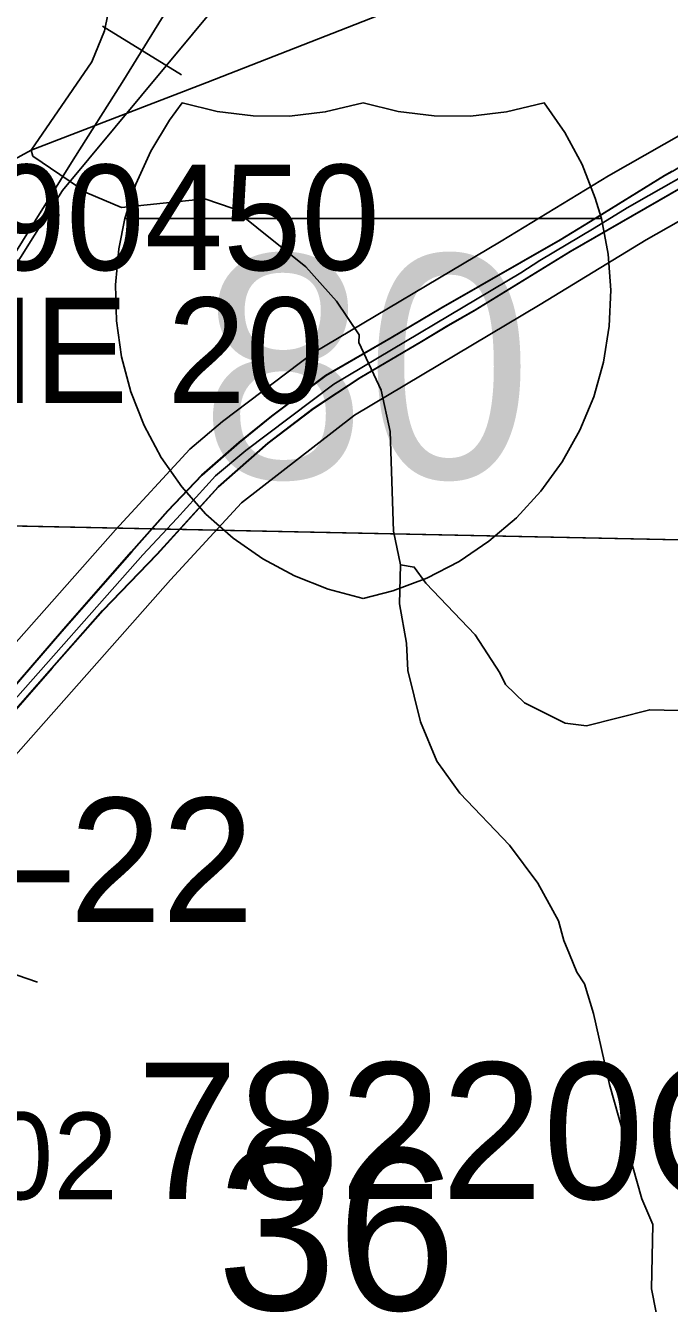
# Model space of a CAD drawing. Extents: x -132.8 to -73.3, y -60 to -26.
# Drawn here: x -110.461 to -109.942, y -38.316 to -37.286 of the extents above; entities that cross this region are included whole.
import ezdxf

# ---------------------------------------------------------------- set-up
doc = ezdxf.new("R2010")
doc.units = 0
for name, color, linetype in [('tdCoDivCarto', 7, 'Continuous'), ('tdCoHydroRiver', 7, 'Continuous'), ('tdCoInt', 7, 'Continuous'), ('tdCoIntCL', 7, 'Continuous'), ('tdCoIntRte', 7, 'Continuous'), ('tdCoPrimary', 7, 'Continuous'), ('tdCoRRCL', 7, 'Continuous'), ('tdCoSecRdNmbr', 7, 'Continuous'), ('tdCoSectLine', 7, 'Continuous'), ('tdCoSectLinePart', 7, 'Continuous'), ('tdCoSectNmbr', 7, 'Continuous'), ('tdCoShieldInt', 7, 'Continuous'), ('tdCoStrucNonDivPri', 7, 'Continuous'), ('tdCoStrucPriMaintName', 7, 'Continuous'), ('tdCoStrucSecCoName', 7, 'Continuous'), ('tdCoStrucSecFHWANum', 7, 'Continuous'), ('tdStHwyIntRefPost1', 7, 'Continuous')]:
    doc.layers.add(name, color=color, linetype=linetype)

msp = doc.modelspace()

# ---------------------------------------------------------------- linework, layer by layer
at = {"layer": 'tdCoDivCarto'}
for p, q in [((-109.9457, -37.407), (-110.0057, -37.444)), ((-109.9394, -37.4033), (-109.9457, -37.407)), ((-110.0218, -37.4681), (-109.9308, -37.4158)), ((-110.0057, -37.444), (-110.0298, -37.4588)), ((-110.0298, -37.4588), (-110.1259, -37.5139)), ((-110.0985, -37.5154), (-110.0218, -37.4681)), ((-110.1259, -37.5139), (-110.1663, -37.5379)), ((-110.1202, -37.5277), (-110.0985, -37.5154)), ((-110.1416, -37.5408), (-110.1202, -37.5277)), ((-110.1663, -37.5379), (-110.2188, -37.568)), ((-110.1912, -37.5699), (-110.1416, -37.5408)), ((-110.2188, -37.568), (-110.2625, -37.601)), ((-110.2287, -37.5948), (-110.1912, -37.5699)), ((-110.2654, -37.6226), (-110.2287, -37.5948)), ((-110.2625, -37.601), (-110.2886, -37.6222)), ((-110.2886, -37.6222), (-110.3187, -37.6486)), ((-110.3054, -37.6579), (-110.2654, -37.6226)), ((-110.3547, -37.7122), (-110.3054, -37.6579)), ((-110.3187, -37.6486), (-110.3461, -37.6772)), ((-110.3461, -37.6772), (-110.3754, -37.7102)), ((-110.3754, -37.7102), (-110.4317, -37.7746)), ((-110.3986, -37.7575), (-110.3547, -37.7122)), ((-110.4395, -37.8041), (-110.3986, -37.7575)), ((-110.4317, -37.7746), (-110.482, -37.8326)), ((-110.5128, -37.8873), (-110.4395, -37.8041))]:
    msp.add_line(p, q, dxfattribs=at)
for points in [[(-109.7764, -37.3088), (-109.8486, -37.3491), (-109.9394, -37.4033), (-109.9457, -37.407), (-110.0057, -37.444)], [(-109.7764, -37.3088), (-109.8486, -37.3491), (-109.9394, -37.4033), (-109.9457, -37.407), (-110.0057, -37.444)], [(-109.7764, -37.3088), (-109.8486, -37.3491), (-109.9394, -37.4033), (-109.9457, -37.407), (-110.0057, -37.444)], [(-110.6475, -38.0437), (-110.6388, -38.0337), (-110.6006, -37.9894), (-110.5889, -37.9758), (-110.5547, -37.9361), (-110.5128, -37.8873), (-110.4395, -37.8041), (-110.3986, -37.7575), (-110.3547, -37.7122), (-110.3054, -37.6579), (-110.2654, -37.6226), (-110.2287, -37.5948), (-110.1912, -37.5699), (-110.1416, -37.5408), (-110.1202, -37.5277), (-110.0985, -37.5154), (-110.0218, -37.4681), (-109.9308, -37.4158), (-109.9276, -37.414)], [(-110.6475, -38.0437), (-110.6388, -38.0337), (-110.6006, -37.9894), (-110.5889, -37.9758), (-110.5547, -37.9361), (-110.5128, -37.8873), (-110.4395, -37.8041), (-110.3986, -37.7575), (-110.3547, -37.7122), (-110.3054, -37.6579), (-110.2654, -37.6226), (-110.2287, -37.5948), (-110.1912, -37.5699), (-110.1416, -37.5408), (-110.1202, -37.5277), (-110.0985, -37.5154), (-110.0218, -37.4681), (-109.9308, -37.4158), (-109.9276, -37.414)], [(-110.6475, -38.0437), (-110.6388, -38.0337), (-110.6006, -37.9894), (-110.5889, -37.9758), (-110.5547, -37.9361), (-110.5128, -37.8873), (-110.4395, -37.8041), (-110.3986, -37.7575), (-110.3547, -37.7122), (-110.3054, -37.6579), (-110.2654, -37.6226), (-110.2287, -37.5948), (-110.1912, -37.5699), (-110.1416, -37.5408), (-110.1202, -37.5277), (-110.0985, -37.5154), (-110.0218, -37.4681), (-109.9308, -37.4158), (-109.9276, -37.414)], [(-110.0057, -37.444), (-110.0298, -37.4588), (-110.1259, -37.5139), (-110.1663, -37.5379), (-110.2188, -37.568), (-110.2625, -37.601), (-110.2886, -37.6222), (-110.3187, -37.6486), (-110.3461, -37.6772), (-110.3754, -37.7102), (-110.4317, -37.7746), (-110.482, -37.8326), (-110.5175, -37.8733), (-110.5794, -37.944), (-110.5954, -37.9625), (-110.6731, -38.0518), (-110.7476, -38.1369), (-110.8112, -38.2098)], [(-110.0057, -37.444), (-110.0298, -37.4588), (-110.1259, -37.5139), (-110.1663, -37.5379), (-110.2188, -37.568), (-110.2625, -37.601), (-110.2886, -37.6222), (-110.3187, -37.6486), (-110.3461, -37.6772), (-110.3754, -37.7102), (-110.4317, -37.7746), (-110.482, -37.8326), (-110.5175, -37.8733), (-110.5794, -37.944), (-110.5954, -37.9625), (-110.6731, -38.0518), (-110.6796, -38.0592)], [(-110.0057, -37.444), (-110.0298, -37.4588), (-110.1259, -37.5139), (-110.1663, -37.5379), (-110.2188, -37.568), (-110.2625, -37.601), (-110.2886, -37.6222), (-110.3187, -37.6486), (-110.3461, -37.6772), (-110.3754, -37.7102), (-110.4317, -37.7746), (-110.482, -37.8326), (-110.5175, -37.8733), (-110.5794, -37.944), (-110.5954, -37.9625), (-110.6581, -38.0345)]]:
    msp.add_lwpolyline(points, dxfattribs=at)
at = {"layer": 'tdCoHydroRiver'}
for points in [[(-109.998, -37.204), (-110.0044, -37.2102), (-110.3149, -37.3319)], [(-110.4566, -37.3865), (-110.4075, -37.3152), (-110.3973, -37.2902), (-110.3919, -37.2636)], [(-110.3149, -37.3319), (-110.4566, -37.3865)], [(-110.4566, -37.3865), (-110.6358, -37.4845), (-110.668, -37.5089), (-110.694, -37.5366), (-110.7154, -37.5723), (-110.8146, -37.6881), (-110.8772, -37.7291), (-110.8873, -37.7525), (-110.9151, -37.7944), (-110.9248, -37.802)], [(-110.3165, -37.4257), (-110.3836, -37.4326), (-110.4117, -37.4208), (-110.4334, -37.406), (-110.4551, -37.3913), (-110.4566, -37.3865)], [(-110.1587, -37.7207), (-110.1644, -37.6937), (-110.1672, -37.6132), (-110.1743, -37.5799), (-110.1923, -37.5416), (-110.1921, -37.5353), (-110.2104, -37.5081), (-110.235, -37.4806), (-110.2938, -37.4335), (-110.3165, -37.4257)], [(-109.9453, -38.3615), (-109.9565, -38.3044), (-109.9553, -38.2524), (-109.9642, -38.2317), (-109.9904, -38.1396), (-110.0033, -38.0825), (-110.0106, -38.0586), (-110.0167, -38.049), (-110.0226, -38.0347), (-110.0271, -38.0235), (-110.0315, -38.0077), (-110.0481, -37.9773), (-110.071, -37.9468), (-110.1111, -37.9048), (-110.1294, -37.8791), (-110.1428, -37.8472), (-110.1529, -37.806), (-110.1539, -37.7839), (-110.1595, -37.7522), (-110.1587, -37.7207)], [(-109.8996, -37.8389), (-109.9579, -37.8375), (-110.0088, -37.8505), (-110.0261, -37.8485), (-110.0588, -37.8319), (-110.0742, -37.8173), (-110.0787, -37.8078), (-110.0985, -37.7773), (-110.1385, -37.7354), (-110.1477, -37.7225), (-110.1587, -37.7207)]]:
    msp.add_lwpolyline(points, dxfattribs=at)
at = {"layer": 'tdCoInt'}
for points in [[(-110.5693, -37.8966), (-110.3886, -37.6924), (-110.3287, -37.6275), (-110.3023, -37.6051), (-110.2294, -37.5501), (-110.0777, -37.4598), (-109.9912, -37.4072), (-109.8584, -37.3316), (-109.8071, -37.2971), (-109.6768, -37.2246)], [(-110.5409, -37.955), (-110.3442, -37.7328), (-110.287, -37.6707), (-110.1958, -37.6), (-110.0462, -37.5109), (-109.9608, -37.4589), (-109.8268, -37.3827), (-109.776, -37.3485), (-109.6758, -37.2929)]]:
    msp.add_lwpolyline(points, dxfattribs=at)
at = {"layer": 'tdCoIntCL'}
msp.add_lwpolyline([(-111.342, -38.8301), (-111.2069, -38.6739), (-111.1901, -38.6546), (-111.182, -38.6446), (-110.9186, -38.3445), (-110.7922, -38.1995), (-110.7347, -38.1322), (-110.7293, -38.126), (-110.6528, -38.0395), (-110.5929, -37.9685), (-110.3664, -37.7126), (-110.339, -37.6833), (-110.3079, -37.6491), (-110.2836, -37.6286), (-110.2126, -37.575), (-110.0619, -37.4854), (-110.0464, -37.4754), (-110.0028, -37.4493), (-109.976, -37.4331), (-109.9586, -37.4231), (-109.845, -37.3585)], dxfattribs=at)
at = {"layer": 'tdCoIntRte'}
for points in [[(-109.9398, -37.4033), (-109.9461, -37.407), (-110.006, -37.444), (-110.0302, -37.4588), (-110.1263, -37.5139), (-110.1667, -37.5379), (-110.2192, -37.568), (-110.2629, -37.601), (-110.289, -37.6222), (-110.3191, -37.6486), (-110.3465, -37.6772), (-110.3758, -37.7102), (-110.432, -37.7746), (-110.4824, -37.8326), (-110.5179, -37.8733), (-110.5798, -37.944), (-110.5958, -37.9625), (-110.6585, -38.0345), (-110.6735, -38.0518), (-110.68, -38.0592), (-110.748, -38.1369), (-110.8116, -38.2098), (-110.8414, -38.2439), (-110.9112, -38.3236)], [(-109.9398, -37.4033), (-109.9461, -37.407), (-110.006, -37.444), (-110.0302, -37.4588), (-110.1263, -37.5139), (-110.1667, -37.5379), (-110.2192, -37.568), (-110.2629, -37.601), (-110.289, -37.6222), (-110.3191, -37.6486), (-110.3465, -37.6772), (-110.3758, -37.7102), (-110.432, -37.7746), (-110.4824, -37.8326), (-110.5179, -37.8733), (-110.5798, -37.944), (-110.5958, -37.9625), (-110.6585, -38.0345), (-110.6735, -38.0518), (-110.68, -38.0592), (-110.748, -38.1369), (-110.8116, -38.2098), (-110.8414, -38.2439), (-110.9112, -38.3236)], [(-110.5132, -37.8873), (-110.4399, -37.8041), (-110.399, -37.7575), (-110.3551, -37.7122), (-110.3058, -37.6579), (-110.2658, -37.6226), (-110.2291, -37.5948), (-110.1916, -37.5699), (-110.142, -37.5408), (-110.1206, -37.5277), (-110.0988, -37.5154), (-110.0221, -37.4681), (-109.9311, -37.4158)], [(-110.5132, -37.8873), (-110.4399, -37.8041), (-110.399, -37.7575), (-110.3551, -37.7122), (-110.3058, -37.6579), (-110.2658, -37.6226), (-110.2291, -37.5948), (-110.1916, -37.5699), (-110.142, -37.5408), (-110.1206, -37.5277), (-110.0988, -37.5154), (-110.0221, -37.4681), (-109.9311, -37.4158)]]:
    msp.add_lwpolyline(points, dxfattribs=at)
at = {"layer": 'tdCoPrimary'}
for points in [[(-109.7764, -37.3088), (-109.8486, -37.3491), (-109.9394, -37.4033), (-109.9457, -37.407), (-110.0057, -37.444)], [(-109.7764, -37.3088), (-109.8486, -37.3491), (-109.9394, -37.4033), (-109.9457, -37.407), (-110.0057, -37.444)], [(-109.9394, -37.4033), (-109.9457, -37.407), (-110.0057, -37.444), (-110.0298, -37.4588), (-110.1259, -37.5139), (-110.1663, -37.5379), (-110.2188, -37.568), (-110.2625, -37.601), (-110.2886, -37.6222), (-110.3187, -37.6486), (-110.3461, -37.6772), (-110.3754, -37.7102), (-110.4317, -37.7746), (-110.482, -37.8326), (-110.5175, -37.8733), (-110.5794, -37.944), (-110.5954, -37.9625), (-110.6731, -38.0518), (-110.7476, -38.1369), (-110.8019, -38.1991), (-110.8112, -38.2098), (-110.8112, -38.2098), (-110.841, -38.2439), (-110.9108, -38.3236)], [(-110.6475, -38.0437), (-110.6388, -38.0337), (-110.6006, -37.9894), (-110.5889, -37.9758), (-110.5547, -37.9361), (-110.5128, -37.8873), (-110.4395, -37.8041), (-110.3986, -37.7575), (-110.3547, -37.7122), (-110.3054, -37.6579), (-110.2654, -37.6226), (-110.2287, -37.5948), (-110.1912, -37.5699), (-110.1416, -37.5408), (-110.1202, -37.5277), (-110.0985, -37.5154), (-110.0218, -37.4681), (-109.9308, -37.4158), (-109.9276, -37.414)], [(-110.6475, -38.0437), (-110.6388, -38.0337), (-110.6006, -37.9894), (-110.5889, -37.9758), (-110.5547, -37.9361), (-110.5128, -37.8873), (-110.4395, -37.8041), (-110.3986, -37.7575), (-110.3547, -37.7122), (-110.3054, -37.6579), (-110.2654, -37.6226), (-110.2287, -37.5948), (-110.1912, -37.5699), (-110.1416, -37.5408), (-110.1202, -37.5277), (-110.0985, -37.5154), (-110.0218, -37.4681), (-109.9308, -37.4158), (-109.9276, -37.414)], [(-110.5128, -37.8873), (-110.4395, -37.8041), (-110.3986, -37.7575), (-110.3547, -37.7122), (-110.3054, -37.6579), (-110.2654, -37.6226), (-110.2287, -37.5948), (-110.1912, -37.5699), (-110.1416, -37.5408), (-110.1202, -37.5277), (-110.0985, -37.5154), (-110.0218, -37.4681), (-109.9308, -37.4158)], [(-110.0057, -37.444), (-110.0298, -37.4588), (-110.1259, -37.5139), (-110.1663, -37.5379), (-110.2188, -37.568), (-110.2625, -37.601), (-110.2886, -37.6222), (-110.3187, -37.6486), (-110.3461, -37.6772), (-110.3754, -37.7102), (-110.4317, -37.7746), (-110.482, -37.8326), (-110.5175, -37.8733), (-110.5794, -37.944), (-110.5954, -37.9625), (-110.6731, -38.0518), (-110.7476, -38.1369), (-110.8112, -38.2098)], [(-110.0057, -37.444), (-110.0298, -37.4588), (-110.1259, -37.5139), (-110.1663, -37.5379), (-110.2188, -37.568), (-110.2625, -37.601), (-110.2886, -37.6222), (-110.3187, -37.6486), (-110.3461, -37.6772), (-110.3754, -37.7102), (-110.4317, -37.7746), (-110.482, -37.8326), (-110.5175, -37.8733), (-110.5794, -37.944), (-110.5954, -37.9625), (-110.6731, -38.0518), (-110.7476, -38.1369), (-110.8112, -38.2098)]]:
    msp.add_lwpolyline(points, dxfattribs=at)
at = {"layer": 'tdCoRRCL'}
msp.add_line((-110.3991, -37.2866), (-110.3353, -37.3259), dxfattribs=at)
for points in [[(-110.4313, -37.4189), (-110.0109, -36.9131), (-109.9834, -36.887), (-109.9547, -36.8752), (-109.905, -36.8449), (-109.6044, -36.6934), (-109.5402, -36.6509), (-109.4934, -36.6111), (-109.4588, -36.5552), (-109.4299, -36.4756), (-109.4148, -36.3797), (-109.3718, -36.2452), (-109.1084, -35.6384), (-108.8285, -35.0085), (-108.7511, -34.8228), (-108.7224, -34.6879), (-108.6797, -34.1353), (-108.6719, -33.9573), (-108.6685, -33.8264), (-108.6429, -33.6299), (-108.6126, -33.4951), (-108.5831, -33.3168)], [(-111.0763, -38.3945), (-111.0066, -38.3125), (-110.973, -38.2692), (-110.9327, -38.2085), (-110.8979, -38.1527), (-110.8301, -38.0456), (-110.7668, -37.942), (-110.697, -37.8319), (-110.6354, -37.7303), (-110.5402, -37.5813), (-110.5135, -37.5396), (-110.4227, -37.3943), (-110.3831, -37.332), (-110.3092, -37.2121), (-110.2472, -37.1122), (-110.2057, -37.0468), (-110.1192, -36.9107), (-110.0939, -36.8727), (-110.0778, -36.8524), (-110.0582, -36.8313), (-110.0351, -36.8122), (-110.0057, -36.7923), (-109.9657, -36.7712), (-109.9037, -36.7401)], [(-110.3092, -37.2121), (-110.3831, -37.332), (-110.4227, -37.3943), (-110.5135, -37.5396), (-110.5402, -37.5813), (-110.6354, -37.7303), (-110.697, -37.8319), (-110.7668, -37.942), (-110.8301, -38.0456), (-110.8979, -38.1527), (-110.9327, -38.2085), (-110.973, -38.2692), (-111.0066, -38.3125), (-111.0763, -38.3945)], [(-111.6514, -39.0702), (-111.1065, -38.4424), (-110.9334, -38.2197), (-110.4313, -37.4189)]]:
    msp.add_lwpolyline(points, dxfattribs=at)
at = {"layer": 'tdCoSectLine'}
msp.add_lwpolyline([(-110.6317, -37.686), (-109.6375, -37.7067)], dxfattribs=at)
at = {"layer": 'tdCoSectLinePart'}
msp.add_lwpolyline([(-110.6016, -37.6866), (-109.9067, -37.7011)], dxfattribs=at)
at = {"layer": 'tdCoShieldInt'}
msp.add_line((-110.3778, -37.4416), (-110.0004, -37.4416), dxfattribs=at)
for points in [[(-110.189, -37.7479), (-110.2171, -37.7404), (-110.2443, -37.7297), (-110.2699, -37.7159), (-110.2938, -37.6992), (-110.3156, -37.6798), (-110.335, -37.658), (-110.3517, -37.6341), (-110.3655, -37.6084), (-110.3762, -37.5813), (-110.3837, -37.5531), (-110.3878, -37.5242), (-110.3886, -37.4951), (-110.3859, -37.466), (-110.381, -37.4416), (-110.3721, -37.4138), (-110.3601, -37.3873), (-110.3451, -37.3623), (-110.3349, -37.3484), (-110.3065, -37.3553), (-110.2776, -37.3588), (-110.2484, -37.359), (-110.2195, -37.3557), (-110.189, -37.3484), (-110.1606, -37.3553), (-110.1317, -37.3588), (-110.1025, -37.359), (-110.0735, -37.3557), (-110.043, -37.3484), (-110.0263, -37.3723), (-110.0125, -37.398), (-110.0018, -37.4251), (-109.9969, -37.4416), (-109.9914, -37.4703), (-109.9892, -37.4994), (-109.9905, -37.5285), (-109.9951, -37.5573), (-110.0031, -37.5853), (-110.0142, -37.6123), (-110.0285, -37.6377), (-110.0456, -37.6613), (-110.0654, -37.6828), (-110.0875, -37.7018), (-110.1116, -37.7181), (-110.1376, -37.7315), (-110.1649, -37.7417)], [(-110.381, -37.4416), (-110.3721, -37.4138), (-110.3601, -37.3873), (-110.3451, -37.3623), (-110.3349, -37.3484), (-110.3065, -37.3553), (-110.2776, -37.3588), (-110.2484, -37.359), (-110.2195, -37.3557), (-110.189, -37.3484), (-110.1606, -37.3553), (-110.1317, -37.3588), (-110.1025, -37.359), (-110.0735, -37.3557), (-110.043, -37.3484), (-110.0263, -37.3723), (-110.0125, -37.398), (-110.0018, -37.4251), (-109.9969, -37.4416)], [(-110.189, -37.7479), (-110.2171, -37.7404), (-110.2443, -37.7297), (-110.2699, -37.7159), (-110.2938, -37.6992), (-110.3156, -37.6798), (-110.335, -37.658), (-110.3517, -37.6341), (-110.3655, -37.6084), (-110.3762, -37.5813), (-110.3837, -37.5531), (-110.3878, -37.5242), (-110.3886, -37.4951), (-110.3859, -37.466), (-110.381, -37.4416), (-109.9969, -37.4416), (-109.9914, -37.4703), (-109.9892, -37.4994), (-109.9905, -37.5285), (-109.9951, -37.5573), (-110.0031, -37.5853), (-110.0142, -37.6123), (-110.0285, -37.6377), (-110.0456, -37.6613), (-110.0654, -37.6828), (-110.0875, -37.7018), (-110.1116, -37.7181), (-110.1376, -37.7315), (-110.1649, -37.7417)]]:
    msp.add_lwpolyline(points, close=True, dxfattribs=at)
at = {"layer": 'tdCoStrucNonDivPri'}
msp.add_line((-110.4991, -38.0408), (-110.4514, -38.0572), dxfattribs=at)

# ---------------------------------------------------------------- texts
at = {"layer": 'tdCoSecRdNmbr'}
msp.add_text('3602', height=0.07, rotation=359.9168, dxfattribs=at).set_placement((-110.595, -38.232))
at = {"layer": 'tdCoSectNmbr'}
msp.add_text('36', height=0.13, rotation=359.9169, dxfattribs=at).set_placement((-110.307, -38.3212))
at = {"layer": 'tdCoShieldInt'}
msp.add_text('80', height=0.18, dxfattribs=at).set_placement((-110.3204, -37.6509))
at = {"layer": 'tdCoStrucPriMaintName'}
msp.add_text('78220O080', height=0.11, dxfattribs=at).set_placement((-110.3714, -38.2319))
msp.add_text('78220O080', height=0.11, dxfattribs=at).set_placement((-110.3714, -38.2319))
msp.add_text('78220O080', height=0.11, dxfattribs=at).set_placement((-110.3714, -38.2319))
at = {"layer": 'tdCoStrucSecCoName'}
msp.add_text('NE 20', height=0.085, dxfattribs=at).set_placement((-110.5363, -37.5903))
at = {"layer": 'tdCoStrucSecFHWANum'}
msp.add_text('290450', height=0.085, dxfattribs=at).set_placement((-110.5547, -37.4832))
at = {"layer": 'tdStHwyIntRefPost1'}
msp.add_text('‒‒22', height=0.1, dxfattribs=at).set_placement((-110.5744, -38.0086))

doc.saveas('drawing.dxf')
